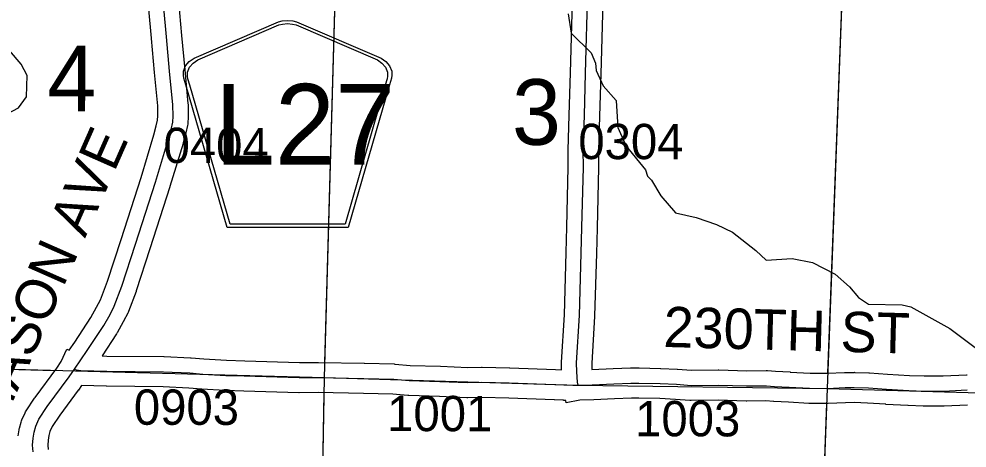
# Model space of a CAD drawing. Extents: x -157.2 to -99.3, y 12.2 to 46.2.
# Drawn here: x -120.564 to -118.686, y 27.1 to 27.95 of the extents above; entities that cross this region are included whole.
import ezdxf

# ---------------------------------------------------------------- set-up
doc = ezdxf.new("R2010")
doc.units = 0
for name, color, linetype in [('tdCoHydroRiver', 7, 'Continuous'), ('tdCoSecRdNmbr', 7, 'Continuous'), ('tdCoSecRdTxt', 7, 'Continuous'), ('tdCoSecRteBand', 7, 'Continuous'), ('tdCoSecRteCL', 7, 'Continuous'), ('tdCoSectLine', 7, 'Continuous'), ('tdCoSectLinePart', 7, 'Continuous'), ('tdCoSectNmbr', 7, 'Continuous'), ('tdCoShieldCoRteHrd', 7, 'Continuous'), ('tdCoSurfAsphalt', 7, 'Continuous'), ('tdCoSurfGravel', 7, 'Continuous')]:
    doc.layers.add(name, color=color, linetype=linetype)

msp = doc.modelspace()

# ---------------------------------------------------------------- linework, layer by layer
at = {"layer": 'tdCoHydroRiver'}
for points in [[(-120.6554, 27.5332), (-120.6559, 27.5726), (-120.6616, 27.5933), (-120.6874, 27.6287), (-120.6946, 27.6526), (-120.6907, 27.6809), (-120.6837, 27.706), (-120.6785, 27.72), (-120.6641, 27.7307), (-120.5955, 27.7572), (-120.565, 27.7737), (-120.5487, 27.7954), (-120.5475, 27.8379), (-120.5595, 27.8604), (-120.5824, 27.8878), (-120.5988, 27.9245), (-120.6098, 27.9832), (-120.6072, 28.021), (-120.597, 28.0492), (-120.5922, 28.1074), (-120.5969, 28.1107), (-120.5978, 28.1344)], [(-119.4759, 27.9601), (-119.4706, 27.9221), (-119.4307, 27.8831), (-119.4218, 27.8623), (-119.4206, 27.8481), (-119.4072, 27.8178), (-119.3812, 27.7887), (-119.3779, 27.7349), (-119.3616, 27.6982), (-119.3234, 27.6514), (-119.319, 27.6386), (-119.3113, 27.6305), (-119.2925, 27.5999), (-119.264, 27.5659), (-119.2225, 27.5567), (-119.1826, 27.5429), (-119.1507, 27.5277), (-119.1047, 27.4916)], [(-119.1047, 27.4916), (-119.084, 27.472), (-119.0324, 27.4752), (-118.9922, 27.4676), (-118.9475, 27.4442), (-118.9189, 27.4196), (-118.9014, 27.3985), (-118.8813, 27.3853), (-118.8151, 27.3835), (-118.7978, 27.3799), (-118.7201, 27.3367), (-118.6675, 27.2974), (-118.6059, 27.2405), (-118.5624, 27.1589), (-118.5523, 27.1255), (-118.5389, 27.0967), (-118.5236, 27.0789), (-118.4595, 27.0551), (-118.41, 27.0206), (-118.3634, 26.9925)]]:
    msp.add_lwpolyline(points, dxfattribs=at)
at = {"layer": 'tdCoSecRteBand'}
for points in [[(-120.5655, 27.1242), (-120.5635, 27.1363), (-120.5633, 27.1378), (-120.5629, 27.1393), (-120.5597, 27.1512), (-120.559, 27.1536), (-120.5579, 27.1559), (-120.5515, 27.1698), (-120.5506, 27.1717), (-120.5494, 27.1735), (-120.5329, 27.1989), (-120.5324, 27.1997), (-120.5319, 27.2004), (-120.4887, 27.2585), (-120.48, 27.2711), (-120.4691, 27.2959), (-120.4643, 27.2938), (-120.4532, 27.3098), (-120.4213, 27.3583), (-120.41, 27.3789), (-120.4025, 27.3933), (-120.3883, 27.4305), (-120.3615, 27.5128), (-120.3221, 27.6356), (-120.2965, 27.7204), (-120.2918, 27.7383), (-120.2892, 27.7498), (-120.2887, 27.7581), (-120.2889, 27.7782), (-120.2952, 27.8438), (-120.2952, 27.8438), (-120.2952, 27.8438), (-120.3016, 27.9116), (-120.3016, 27.9117), (-120.3016, 27.9118), (-120.3159, 28.0703)], [(-120.2561, 28.0752), (-120.2419, 27.9172), (-120.2355, 27.8495), (-120.2291, 27.7827), (-120.229, 27.7814), (-120.2289, 27.7801), (-120.2287, 27.7577), (-120.2287, 27.7566), (-120.2288, 27.7555), (-120.2295, 27.7437), (-120.2296, 27.7413), (-120.2302, 27.739), (-120.2334, 27.7247), (-120.2335, 27.7242), (-120.2336, 27.7237), (-120.2385, 27.7047), (-120.2387, 27.7041), (-120.2389, 27.7035), (-120.2648, 27.618), (-120.2648, 27.6177), (-120.2649, 27.6175), (-120.3044, 27.4944), (-120.3044, 27.4944), (-120.3044, 27.4943), (-120.3315, 27.4112), (-120.3318, 27.4105), (-120.332, 27.4098), (-120.3471, 27.3704), (-120.3477, 27.3688), (-120.3484, 27.3673), (-120.3568, 27.351), (-120.357, 27.3507), (-120.3572, 27.3503), (-120.3693, 27.3284), (-120.3699, 27.3273), (-120.3705, 27.3263), (-120.3993, 27.2825), (-120.3895, 27.2823), (-120.277, 27.281), (-120.2766, 27.281), (-120.2761, 27.281), (-120.2243, 27.2788), (-120.2237, 27.2787), (-120.223, 27.2787), (-120.1975, 27.2765), (-120.153, 27.2738), (-120.1168, 27.2729), (-120.1167, 27.2729), (-120.1166, 27.2729), (-120.0084, 27.2694), (-119.9715, 27.2697), (-119.9711, 27.2697), (-119.9708, 27.2697), (-119.88, 27.2679), (-119.8799, 27.2679), (-119.8798, 27.2679), (-119.8206, 27.2665), (-119.8197, 27.2664), (-119.8187, 27.2664), (-119.7891, 27.2637), (-119.7293, 27.262), (-119.729, 27.262), (-119.7288, 27.262), (-119.6751, 27.2596), (-119.6481, 27.2603), (-119.6473, 27.2603), (-119.6466, 27.2603), (-119.5924, 27.2591), (-119.5921, 27.2591), (-119.5919, 27.2591), (-119.5014, 27.2556), (-119.4893, 27.2552)], [(-119.4893, 27.2552), (-119.4895, 27.2681), (-119.4895, 27.2692), (-119.4894, 27.2703), (-119.4838, 27.3638), (-119.4803, 27.4871), (-119.4803, 27.4871), (-119.4803, 27.4872), (-119.4789, 27.5374), (-119.4759, 27.6567), (-119.4762, 27.689), (-119.4762, 27.6896), (-119.4761, 27.6901), (-119.4742, 27.7594), (-119.4742, 27.7594), (-119.4742, 27.7594), (-119.4717, 27.8432), (-119.467, 28.0092)], [(-119.407, 28.0078), (-119.4117, 27.8415), (-119.4117, 27.8415), (-119.4117, 27.8415), (-119.4142, 27.7577), (-119.4162, 27.6889), (-119.4159, 27.6567), (-119.4159, 27.6562), (-119.4159, 27.6557), (-119.4189, 27.5359), (-119.4189, 27.5358), (-119.4189, 27.5357), (-119.4204, 27.4854), (-119.4238, 27.3617), (-119.4238, 27.3612), (-119.4239, 27.3607), (-119.4295, 27.2678), (-119.4293, 27.2554), (-119.3873, 27.2573), (-119.3871, 27.2573), (-119.387, 27.2573), (-119.3529, 27.2586), (-119.3526, 27.2586), (-119.3523, 27.2586), (-119.3365, 27.2588), (-119.336, 27.2588), (-119.3354, 27.2588), (-119.2932, 27.2578), (-119.2929, 27.2578), (-119.2925, 27.2578), (-119.2605, 27.2563), (-119.26, 27.2563), (-119.2596, 27.2563), (-119.2317, 27.2542), (-119.179, 27.2546), (-119.1784, 27.2546), (-119.1778, 27.2546), (-119.1227, 27.2529), (-119.0839, 27.2534), (-119.0826, 27.2534), (-119.0813, 27.2533), (-119.0654, 27.2521), (-119.0369, 27.2507), (-119.0368, 27.2506), (-119.0368, 27.2506), (-118.9973, 27.2485), (-118.963, 27.2482), (-118.929, 27.2497), (-118.9285, 27.2497), (-118.9281, 27.2497), (-118.9101, 27.2499), (-118.9094, 27.25), (-118.9086, 27.2499), (-118.8808, 27.2489), (-118.8803, 27.2489), (-118.8798, 27.2489), (-118.8437, 27.2464), (-118.8002, 27.244), (-118.7712, 27.2428), (-118.7338, 27.2428), (-118.6872, 27.245), (-118.686, 27.245)], [(-118.6855, 27.185), (-118.7317, 27.1828), (-118.7324, 27.1828), (-118.7331, 27.1828), (-118.7718, 27.1828), (-118.7725, 27.1828), (-118.7731, 27.1828), (-118.8029, 27.1841), (-118.8031, 27.1841), (-118.8034, 27.1841), (-118.8473, 27.1865), (-118.8474, 27.1866), (-118.8476, 27.1866), (-118.8834, 27.189), (-118.91, 27.1899), (-118.9268, 27.1897), (-118.9612, 27.1883), (-118.9619, 27.1882), (-118.9627, 27.1882), (-118.9984, 27.1885), (-118.9991, 27.1885), (-118.9999, 27.1885), (-119.04, 27.1907), (-119.0688, 27.1922), (-119.0692, 27.1922), (-119.0695, 27.1923), (-119.0845, 27.1934), (-119.1226, 27.1929), (-119.1233, 27.1929), (-119.1239, 27.1929), (-119.1791, 27.1946), (-119.2325, 27.1941), (-119.2337, 27.1941), (-119.235, 27.1942), (-119.2637, 27.1964), (-119.2949, 27.1979), (-119.3362, 27.1988), (-119.3511, 27.1986), (-119.3847, 27.1974), (-119.4256, 27.1955), (-119.4256, 27.1954), (-119.4532, 27.1947), (-119.4802, 27.1895), (-119.4811, 27.194), (-119.4856, 27.1939), (-119.4857, 27.195), (-119.5036, 27.1956), (-119.5036, 27.1956), (-119.5037, 27.1956), (-119.5939, 27.1991), (-119.6472, 27.2003), (-119.6746, 27.1996), (-119.6757, 27.1996), (-119.6768, 27.1996), (-119.7312, 27.2021), (-119.7917, 27.2038), (-119.7926, 27.2038), (-119.7935, 27.2039), (-119.8231, 27.2065), (-119.8812, 27.208), (-119.9715, 27.2097), (-120.0086, 27.2094), (-120.0092, 27.2094), (-120.0098, 27.2094), (-120.1184, 27.2129), (-120.1551, 27.2139), (-120.1556, 27.2139), (-120.1561, 27.2139), (-120.2015, 27.2166), (-120.2019, 27.2167), (-120.2022, 27.2167), (-120.2275, 27.2189), (-120.2782, 27.221), (-120.3904, 27.2223), (-120.3907, 27.2223), (-120.3909, 27.2223), (-120.4398, 27.2237), (-120.4461, 27.2146), (-120.4464, 27.2148), (-120.4831, 27.1654), (-120.498, 27.1426), (-120.5024, 27.133), (-120.5045, 27.1251), (-120.5061, 27.1159), (-120.5068, 27.1059), (-120.506, 27.0973)]]:
    msp.add_lwpolyline(points, dxfattribs=at)
at = {"layer": 'tdCoSecRteCL'}
for points in [[(-119.4564, 27.2247), (-119.4575, 27.2303), (-119.4592, 27.2508), (-119.4595, 27.2685), (-119.4538, 27.3625), (-119.4504, 27.4863), (-119.4489, 27.5366), (-119.4459, 27.6564), (-119.4462, 27.6892), (-119.4442, 27.7585), (-119.4417, 27.8424), (-119.437, 28.0086), (-119.4356, 28.106), (-119.4323, 28.1694), (-119.4286, 28.2952), (-119.4262, 28.4222), (-119.4256, 28.4497)], [(-120.4537, 27.2564), (-120.4284, 27.293), (-120.3956, 27.3428), (-120.3835, 27.3648), (-120.3751, 27.381), (-120.36, 27.4205), (-120.3329, 27.5036), (-120.2935, 27.6267), (-120.2676, 27.7122), (-120.2626, 27.7312), (-120.2594, 27.7455), (-120.2587, 27.7574), (-120.2589, 27.7798), (-120.2654, 27.8466), (-120.2718, 27.9145), (-120.2861, 28.073)], [(-120.5356, 27.0923), (-120.5369, 27.1056), (-120.5359, 27.1194), (-120.5339, 27.1315), (-120.5307, 27.1433), (-120.5243, 27.1571), (-120.5078, 27.1825), (-120.4644, 27.241), (-120.4537, 27.2564)], [(-120.4537, 27.2564), (-120.4505, 27.255), (-120.4411, 27.2537), (-120.3901, 27.2523), (-120.2774, 27.251), (-120.2256, 27.2488), (-120.1997, 27.2466), (-120.1543, 27.2439), (-120.1176, 27.2429), (-120.0088, 27.2394), (-119.9713, 27.2397), (-119.8806, 27.238), (-119.8214, 27.2365), (-119.7908, 27.2338), (-119.7301, 27.232), (-119.6754, 27.2296), (-119.6473, 27.2303), (-119.593, 27.2291), (-119.5025, 27.2256), (-119.4668, 27.2244), (-119.4564, 27.2247)], [(-119.4564, 27.2247), (-119.4288, 27.2254), (-119.3859, 27.2273), (-119.3519, 27.2286), (-119.3361, 27.2288), (-119.2939, 27.2278), (-119.2618, 27.2264), (-119.2327, 27.2241), (-119.1787, 27.2246), (-119.123, 27.2229), (-119.0835, 27.2234), (-119.0673, 27.2222), (-119.0384, 27.2207), (-118.9982, 27.2185), (-118.9625, 27.2182), (-118.9277, 27.2197), (-118.9097, 27.22), (-118.8818, 27.219), (-118.8456, 27.2165), (-118.8017, 27.214), (-118.7718, 27.2128), (-118.7331, 27.2128), (-118.6858, 27.215)]]:
    msp.add_lwpolyline(points, dxfattribs=at)
at = {"layer": 'tdCoSectLine'}
for points in [[(-119.9588, 27.2394), (-119.9313, 28.2231)], [(-118.9628, 27.2182), (-118.9256, 28.2)], [(-120.9461, 27.2662), (-119.9588, 27.2394)], [(-119.9764, 26.2405), (-119.9588, 27.2394)], [(-119.9588, 27.2394), (-119.4568, 27.2247), (-118.9628, 27.2182)], [(-118.9995, 26.2194), (-118.9628, 27.2182)], [(-118.9628, 27.2182), (-117.9656, 27.1896)]]:
    msp.add_lwpolyline(points, dxfattribs=at)
at = {"layer": 'tdCoSectLinePart'}
for points in [[(-119.958, 27.2694), (-119.9313, 28.2231)], [(-118.9617, 27.2483), (-118.9256, 28.2)], [(-120.9461, 27.2662), (-120.4925, 27.2539)], [(-119.9675, 26.7483), (-119.9594, 27.2094)], [(-118.9984, 26.2498), (-118.9639, 27.1882)]]:
    msp.add_lwpolyline(points, dxfattribs=at)
at = {"layer": 'tdCoShieldCoRteHrd'}
for points in [[(-120.1517, 27.5369), (-120.2336, 27.8198), (-120.2375, 27.833), (-120.2382, 27.8389), (-120.2382, 27.8467), (-120.234, 27.857), (-120.2267, 27.8655), (-120.2171, 27.8721), (-120.0498, 27.9445), (-120.0423, 27.9461), (-120.0319, 27.947), (-120.0215, 27.9461), (-120.014, 27.9445), (-119.8467, 27.8721), (-119.8371, 27.8655), (-119.8298, 27.857), (-119.8256, 27.8467), (-119.8256, 27.8389), (-119.8263, 27.833), (-119.8302, 27.8198), (-119.9121, 27.5369)], [(-120.1458, 27.5433), (-120.2255, 27.8185), (-120.2293, 27.8312), (-120.23, 27.8368), (-120.23, 27.8443), (-120.2259, 27.8542), (-120.2189, 27.8624), (-120.2097, 27.8688), (-120.0491, 27.9382), (-120.0419, 27.9398), (-120.0319, 27.9407), (-120.0219, 27.9398), (-120.0147, 27.9382), (-119.8541, 27.8688), (-119.8449, 27.8624), (-119.8379, 27.8542), (-119.8338, 27.8443), (-119.8338, 27.8368), (-119.8345, 27.8312), (-119.8383, 27.8185), (-119.918, 27.5433)]]:
    msp.add_lwpolyline(points, close=True, dxfattribs=at)
at = {"layer": 'tdCoSurfAsphalt'}
msp.add_lwpolyline([(-120.5356, 27.0923), (-120.5369, 27.1056), (-120.5359, 27.1194), (-120.5339, 27.1315), (-120.5307, 27.1433), (-120.5243, 27.1571), (-120.5078, 27.1825), (-120.4644, 27.241), (-120.4537, 27.2564), (-120.4284, 27.293), (-120.3956, 27.3428), (-120.3835, 27.3648), (-120.3751, 27.381), (-120.36, 27.4205), (-120.3329, 27.5036), (-120.2935, 27.6267), (-120.2676, 27.7122), (-120.2626, 27.7312), (-120.2594, 27.7455), (-120.2587, 27.7574), (-120.2589, 27.7798), (-120.2654, 27.8466), (-120.2718, 27.9145), (-120.2861, 28.073)], dxfattribs=at)
at = {"layer": 'tdCoSurfGravel'}
for points in [[(-119.4564, 27.2247), (-119.4575, 27.2303), (-119.4592, 27.2508), (-119.4595, 27.2685), (-119.4538, 27.3625), (-119.4504, 27.4863), (-119.4489, 27.5366), (-119.4459, 27.6564), (-119.4462, 27.6892), (-119.4442, 27.7585), (-119.4417, 27.8424), (-119.437, 28.0086)], [(-120.4537, 27.2564), (-120.4505, 27.255), (-120.4411, 27.2537), (-120.3901, 27.2523), (-120.2774, 27.251), (-120.2256, 27.2488), (-120.1997, 27.2466), (-120.1543, 27.2439), (-120.1176, 27.2429), (-120.0088, 27.2394), (-119.9713, 27.2397), (-119.8806, 27.238), (-119.8214, 27.2365), (-119.7908, 27.2338), (-119.7301, 27.232), (-119.6754, 27.2296), (-119.6473, 27.2303), (-119.593, 27.2291), (-119.5025, 27.2256), (-119.4668, 27.2244), (-119.4564, 27.2247), (-119.4288, 27.2254), (-119.3859, 27.2273), (-119.3519, 27.2286), (-119.3361, 27.2288), (-119.2939, 27.2278), (-119.2618, 27.2264), (-119.2327, 27.2241), (-119.1787, 27.2246), (-119.123, 27.2229), (-119.0835, 27.2234), (-119.0673, 27.2222), (-119.0384, 27.2207), (-118.9982, 27.2185), (-118.9625, 27.2182)], [(-118.9625, 27.2182), (-118.9277, 27.2197), (-118.9097, 27.22), (-118.8818, 27.219), (-118.8456, 27.2165), (-118.8017, 27.214), (-118.7718, 27.2128), (-118.7331, 27.2128), (-118.6858, 27.215)]]:
    msp.add_lwpolyline(points, dxfattribs=at)

# ---------------------------------------------------------------- texts
at = {"layer": 'tdCoSecRdNmbr'}
for s, rotation, p in [('0404', 359.9081, (-120.2775, 27.6646)), ('0304', 359.9087, (-119.4561, 27.6724)), ('0903', 359.9081, (-120.3363, 27.1461)), ('1001', 359.9085, (-119.8347, 27.1335)), ('1003', 359.9088, (-119.3437, 27.1234))]:
    msp.add_text(s, height=0.07, rotation=rotation, dxfattribs=at).set_placement(p)
at = {"layer": 'tdCoSecRdTxt'}
for s, rotation, p in [('MASON AVE', 66.1475, (-120.6036, 27.1287)), ('230TH ST', 358.4378, (-119.2883, 27.3003))]:
    msp.add_text(s, height=0.08, rotation=rotation, dxfattribs=at).set_placement(p)
at = {"layer": 'tdCoSectNmbr'}
for s, rotation, p in [('4', 359.9079, (-120.5075, 27.7672)), ('3', 359.9086, (-119.5874, 27.7007))]:
    msp.add_text(s, height=0.13, rotation=rotation, dxfattribs=at).set_placement(p)
at = {"layer": 'tdCoShieldCoRteHrd'}
msp.add_text('L27', height=0.16, dxfattribs=at).set_placement((-120.1759, 27.6612))

doc.saveas('drawing.dxf')
